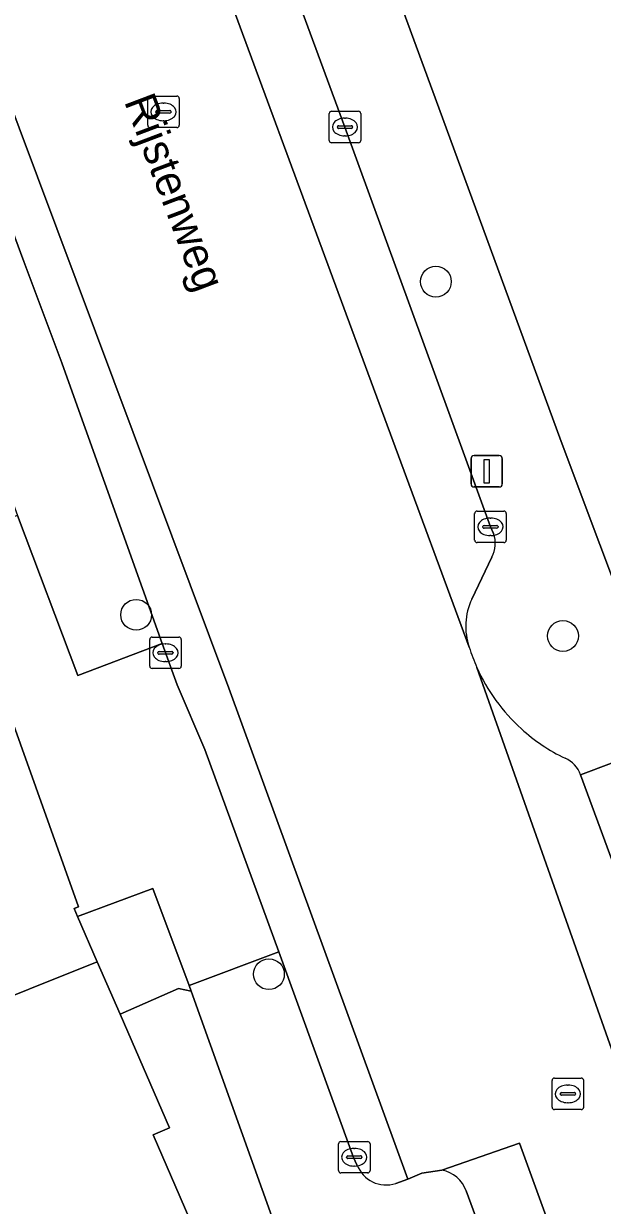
# Model space of a CAD drawing. Extents: x 158086 to 159499, y 382904 to 383981.
# Drawn here: x 158984.21 to 159002.57, y 383165.48 to 383203 of the extents above; entities that cross this region are included whole.
import ezdxf

# ---------------------------------------------------------------- set-up
doc = ezdxf.new("R2010")
doc.units = 0
for name, color, linetype in [('IMGEO_Boom', 7, 'Continuous'), ('IMGEO_Erf', 7, 'Continuous'), ('IMGEO_Grasland_overig', 7, 'Continuous'), ('IMGEO_Kolk', 7, 'Continuous'), ('IMGEO_Lichtmast', 7, 'Continuous'), ('IMGEO_Muur', 7, 'Continuous'), ('IMGEO_Openbare_ruimte_label', 7, 'Continuous'), ('IMGEO_Pand', 7, 'Continuous'), ('IMGEO_Parkeervlak_open', 7, 'Continuous'), ('IMGEO_Rijbaan_lokaal_open', 7, 'Continuous'), ('IMGEO_Rioolput', 7, 'Continuous'), ('IMGEO_Voetpad_open', 7, 'Continuous')]:
    doc.layers.add(name, color=color, linetype=linetype)

msp = doc.modelspace()

# ---------------------------------------------------------------- linework, layer by layer
at = {"layer": 'IMGEO_Boom'}
for centre in [(158997.288, 383194.809), (158987.78, 383184.23), (159001.319, 383183.558), (158991.991, 383172.818)]:
    msp.add_circle(centre, 0.489, dxfattribs=at)
at = {"layer": 'IMGEO_Erf'}
msp.add_lwpolyline([(158984.899, 383234.506), (158988.838, 383223.668), (158991.02, 383217.662), (158991.684, 383215.835), (158995.434, 383217.204), (158994.965, 383218.812), (159000, 383220.279), (159001.564, 383220.735), (159001.932, 383219.49), (159005.365, 383220.49), (159006.218, 383217.572), (159007.07, 383214.657), (159000, 383212.597), (158998.06, 383212.031), (158998.312, 383210.911), (158994.163, 383209.402), (158994.062, 383209.367), (158995.149, 383206.411), (158997.381, 383200.329), (159001.262, 383189.731), (159003.718, 383183.188)], dxfattribs=at)
at = {"layer": 'IMGEO_Grasland_overig'}
msp.add_lwpolyline([(158993.666, 383160.69), (158989.524, 383172.274), (158989.12, 383172.368), (158987.27, 383171.548), (158988.842, 383167.943), (158988.318, 383167.716), (158990.892, 383161.779), (158990.729, 383161.708), (158991.541, 383159.821)], close=True, dxfattribs=at)
at = {"layer": 'IMGEO_Kolk'}
for p, q in [((158993.904, 383199.291), (158993.904, 383200.143)), ((158993.979, 383200.217), (158994.831, 383200.217)), ((158994.392, 383199.997), (158994.417, 383199.997)), ((158994.905, 383200.143), (158994.905, 383199.291)), ((158994.163, 383199.711), (158994.163, 383199.723)), ((158994.601, 383199.674), (158994.203, 383199.674)), ((158994.206, 383199.76), (158994.604, 383199.76)), ((158994.647, 383199.723), (158994.647, 383199.711)), ((158994.415, 383199.437), (158994.39, 383199.437)), ((158994.831, 383199.217), (158993.979, 383199.217)), ((158998.518, 383186.597), (158998.518, 383187.449)), ((158998.593, 383187.523), (158999.445, 383187.523)), ((158999.006, 383187.303), (158999.031, 383187.303)), ((158999.519, 383187.449), (158999.519, 383186.597)), ((158998.777, 383187.017), (158998.777, 383187.029)), ((158999.215, 383186.98), (158998.817, 383186.98)), ((158998.82, 383187.066), (158999.218, 383187.066)), ((158999.261, 383187.029), (158999.261, 383187.017)), ((158999.445, 383186.523), (158998.593, 383186.523)), ((158999.029, 383186.743), (158999.004, 383186.743)), ((158988.284, 383183.524), (158989.136, 383183.524)), ((158988.209, 383182.598), (158988.209, 383183.45)), ((158988.697, 383183.304), (158988.722, 383183.304)), ((158989.21, 383183.45), (158989.21, 383182.598)), ((158988.468, 383183.018), (158988.468, 383183.03)), ((158988.906, 383182.981), (158988.508, 383182.981)), ((158988.511, 383183.067), (158988.909, 383183.067)), ((158988.72, 383182.744), (158988.695, 383182.744)), ((158988.952, 383183.03), (158988.952, 383183.018)), ((158989.136, 383182.524), (158988.284, 383182.524)), ((158994.197, 383166.58), (158994.197, 383167.432)), ((158994.272, 383167.506), (158995.124, 383167.506)), ((158995.198, 383167.432), (158995.198, 383166.58)), ((158994.456, 383167), (158994.456, 383167.012)), ((158994.499, 383167.049), (158994.897, 383167.049)), ((158994.685, 383167.286), (158994.71, 383167.286)), ((158994.94, 383167.012), (158994.94, 383167)), ((158994.894, 383166.963), (158994.496, 383166.963)), ((158994.708, 383166.726), (158994.683, 383166.726)), ((158995.124, 383166.506), (158994.272, 383166.506))]:
    msp.add_line(p, q, dxfattribs=at)
for points in [[(158993.904, 383199.291), (158993.904, 383200.143)], [(158993.979, 383200.217), (158994.831, 383200.217)], [(158994.905, 383200.143), (158994.905, 383199.291)], [(158994.831, 383199.217), (158993.979, 383199.217)], [(158998.518, 383186.597), (158998.518, 383187.449)], [(158998.593, 383187.523), (158999.445, 383187.523)], [(158999.519, 383187.449), (158999.519, 383186.597)], [(158999.445, 383186.523), (158998.593, 383186.523)], [(158988.284, 383183.524), (158989.136, 383183.524)], [(158988.209, 383182.598), (158988.209, 383183.45)], [(158989.21, 383183.45), (158989.21, 383182.598)], [(158989.136, 383182.524), (158988.284, 383182.524)], [(158994.197, 383166.58), (158994.197, 383167.432)], [(158994.272, 383167.506), (158995.124, 383167.506)], [(158995.198, 383167.432), (158995.198, 383166.58)], [(158995.124, 383166.506), (158994.272, 383166.506)]]:
    msp.add_lwpolyline(points, dxfattribs=at)
for centre, radius, start, end in [((158993.981, 383200.141), 0.0765, 91.552, 178.448), ((158993.981, 383200.141), 0.0765, 91.552, 178.448), ((158994.829, 383200.141), 0.0765, 1.552, 88.448), ((158994.829, 383200.141), 0.0765, 1.552, 88.448), ((158994.203, 383199.72), 0.0403, 85.8775, 175.7526), ((158994.2, 383199.71), 0.0366, 178.938, 274.7102), ((158994.604, 383199.717), 0.043, 264.8664, 352.4533), ((158994.608, 383199.722), 0.0386, 1.7309, 96.639), ((158993.981, 383199.293), 0.0765, 181.552, 268.448), ((158993.981, 383199.293), 0.0765, 181.552, 268.448), ((158994.829, 383199.293), 0.0765, 271.552, 358.448), ((158994.829, 383199.293), 0.0765, 271.552, 358.448), ((158998.595, 383187.447), 0.0765, 91.552, 178.448), ((158998.595, 383187.447), 0.0765, 91.552, 178.448), ((158999.443, 383187.447), 0.0765, 1.552, 88.448), ((158999.443, 383187.447), 0.0765, 1.552, 88.448), ((158998.817, 383187.026), 0.0403, 85.8775, 175.7526), ((158998.814, 383187.016), 0.0366, 178.938, 274.7102), ((158999.218, 383187.023), 0.043, 264.8664, 352.4533), ((158999.222, 383187.028), 0.0386, 1.7309, 96.639), ((158998.595, 383186.599), 0.0765, 181.552, 268.448), ((158998.595, 383186.599), 0.0765, 181.552, 268.448), ((158999.443, 383186.599), 0.0765, 271.552, 358.448), ((158999.443, 383186.599), 0.0765, 271.552, 358.448), ((158988.286, 383183.448), 0.0765, 91.552, 178.448), ((158988.286, 383183.448), 0.0765, 91.552, 178.448), ((158989.134, 383183.448), 0.0765, 1.552, 88.448), ((158989.134, 383183.448), 0.0765, 1.552, 88.448), ((158988.508, 383183.027), 0.0403, 85.8775, 175.7526), ((158988.505, 383183.017), 0.0366, 178.938, 274.7102), ((158988.909, 383183.024), 0.043, 264.8664, 352.4533), ((158988.913, 383183.029), 0.0386, 1.7309, 96.639), ((158988.286, 383182.6), 0.0765, 181.552, 268.448), ((158988.286, 383182.6), 0.0765, 181.552, 268.448), ((158989.134, 383182.6), 0.0765, 271.552, 358.448), ((158989.134, 383182.6), 0.0765, 271.552, 358.448), ((158994.274, 383167.43), 0.0765, 91.552, 178.448), ((158994.274, 383167.43), 0.0765, 91.552, 178.448), ((158995.122, 383167.43), 0.0765, 1.552, 88.448), ((158995.122, 383167.43), 0.0765, 1.552, 88.448), ((158994.496, 383167.009), 0.0403, 85.8775, 175.7526), ((158994.493, 383166.999), 0.0366, 178.938, 274.7102), ((158994.897, 383167.006), 0.043, 264.8664, 352.4533), ((158994.901, 383167.011), 0.0386, 1.7309, 96.639), ((158994.274, 383166.582), 0.0765, 181.552, 268.448), ((158994.274, 383166.582), 0.0765, 181.552, 268.448), ((158995.122, 383166.582), 0.0765, 271.552, 358.448), ((158995.122, 383166.582), 0.0765, 271.552, 358.448)]:
    msp.add_arc(centre, radius, start, end, dxfattribs=at)
for centre, major_axis, ratio, start_param, end_param in [((158994.391, 383199.717), (-0.387, 0.002), 0.722429, 4.712389, 7.853982), ((158994.416, 383199.717), (-0.39, 0.002), 0.717154, 1.570796, 4.712389), ((158999.005, 383187.023), (-0.387, 0.002), 0.722429, 4.712389, 7.853982), ((158999.03, 383187.023), (-0.39, 0.002), 0.717154, 1.570796, 4.712389), ((158988.696, 383183.024), (-0.387, 0.002), 0.722429, 4.712389, 7.853982), ((158988.721, 383183.024), (-0.39, 0.002), 0.717154, 1.570796, 4.712389), ((158994.684, 383167.006), (-0.387, 0.002), 0.722429, 4.712389, 7.853982), ((158994.709, 383167.006), (-0.39, 0.002), 0.717154, 1.570796, 4.712389)]:
    msp.add_ellipse(centre, major_axis=major_axis, ratio=ratio, start_param=start_param, end_param=end_param, dxfattribs=at)
at = {"layer": 'IMGEO_Lichtmast'}
for p, q in [((158998.404, 383188.389), (158998.404, 383189.189)), ((158998.404, 383189.189), (158998.404, 383188.389)), ((158998.504, 383189.289), (158999.294, 383189.289)), ((158999.294, 383189.289), (158998.504, 383189.289)), ((158999.394, 383189.189), (158999.394, 383188.389)), ((158999.394, 383188.389), (158999.394, 383189.189)), ((158999.294, 383188.289), (158998.504, 383188.289)), ((158998.504, 383188.289), (158999.294, 383188.289))]:
    msp.add_line(p, q, dxfattribs=at)
msp.add_lwpolyline([(158998.824, 383189.164), (158998.974, 383189.164), (158998.974, 383188.414), (158998.824, 383188.414), (158998.824, 383189.164)], dxfattribs=at)
for centre, start, end in [((158998.504, 383189.189), 90, 180), ((158998.504, 383189.189), 90, 180), ((158999.294, 383189.189), 0, 90), ((158999.294, 383189.189), 360, 90), ((158998.504, 383188.389), 180, 270), ((158998.504, 383188.389), 180, 270), ((158999.294, 383188.389), 270, 0), ((158999.294, 383188.389), 270, 0)]:
    msp.add_arc(centre, 0.1, start, end, dxfattribs=at)
at = {"layer": 'IMGEO_Muur'}
msp.add_lwpolyline([(159001.262, 383189.731), (158997.381, 383200.329)], dxfattribs=at)
at = {"layer": 'IMGEO_Pand'}
for points in [[(158986.545, 383173.21), (158985.919, 383174.646), (158985.809, 383174.899), (158985.955, 383174.962), (158981.831, 383186.499), (158977.595, 383184.959), (158951.764, 383175.933), (158958.165, 383161.234), (158977.877, 383169.742)], [(158988.318, 383167.716), (158988.842, 383167.943), (158987.27, 383171.548), (158986.545, 383173.21), (158977.877, 383169.742), (158982.553, 383158.326), (158982.61, 383158.187), (158990.729, 383161.708), (158990.892, 383161.779)]]:
    msp.add_lwpolyline(points, close=True, dxfattribs=at)
at = {"layer": 'IMGEO_Parkeervlak_open'}
for points in [[(158999.116, 383186.813), (158999.018, 383187.022), (158994.404, 383199.717), (158992.455, 383205.009), (158990.543, 383210.2), (158988.654, 383209.465), (158998.347, 383183.201)], [(158996.014, 383166.172), (158996.399, 383166.311), (158990.716, 383181.896), (158982.834, 383202.978), (158981.159, 383206.547), (158979.89, 383206.053), (158980.339, 383205.228), (158981.302, 383203.12), (158981.577, 383202.404), (158982.847, 383199.105), (158984.214, 383195.447), (158985.416, 383192.232), (158985.541, 383191.897), (158988.605, 383183.32), (158989.075, 383182.005), (158989.963, 383179.956), (158992.301, 383173.529), (158994.675, 383167.001), (158994.785, 383166.767)], [(158998.424, 383184.731), (158999.065, 383186.064)], [(158998.589, 383182.558), (159003.434, 383168.833), (159005.41, 383169.538), (159005.003, 383170.648), (159001.88, 383179.152)]]:
    msp.add_lwpolyline(points, dxfattribs=at)
for centre, radius, start, end in [((158998.271, 383186.494), 0.903, 331.5507, 20.6587), ((159000.268, 383183.871), 2.034, 155.0001, 199.2377), ((159003.921, 383184.933), 5.838, 204.0096, 227.7966), ((159003.917, 383184.92), 5.824, 227.743, 244.2693), ((159001.03, 383178.842), 0.905, 20.0419, 66.6785), ((158995.714, 383167.119), 0.994, 200.765, 287.5687)]:
    msp.add_arc(centre, radius, start, end, dxfattribs=at)
at = {"layer": 'IMGEO_Rijbaan_lokaal_open'}
for points in [[(158998.347, 383183.201), (158988.654, 383209.465), (158981.159, 383206.547), (158982.834, 383202.978), (158990.716, 383181.896), (158996.399, 383166.311), (158996.841, 383166.497), (158997.479, 383166.591), (158999.937, 383167.457), (159001.541, 383163.058), (159005.087, 383164.331), (159003.434, 383168.833), (158998.589, 383182.558)], [(158998.253, 383165.936), (158999.571, 383162.354), (159001.541, 383163.058), (158999.937, 383167.457), (158997.479, 383166.591)]]:
    msp.add_lwpolyline(points, dxfattribs=at)
for centre, radius, start, end in [((159004.182, 383185.03), 6.115, 197.4041, 203.8446), ((158997.325, 383165.625), 0.978, 18.5482, 80.9725)]:
    msp.add_arc(centre, radius, start, end, dxfattribs=at)
at = {"layer": 'IMGEO_Rioolput'}
for p, q in [((158988.145, 383199.772), (158988.145, 383200.624)), ((158988.22, 383200.698), (158989.072, 383200.698)), ((158988.633, 383200.478), (158988.658, 383200.478)), ((158989.146, 383200.624), (158989.146, 383199.772)), ((158988.404, 383200.192), (158988.404, 383200.204)), ((158988.842, 383200.155), (158988.444, 383200.155)), ((158988.447, 383200.241), (158988.845, 383200.241)), ((158988.888, 383200.204), (158988.888, 383200.192)), ((158989.072, 383199.698), (158988.22, 383199.698)), ((158988.656, 383199.918), (158988.631, 383199.918)), ((159000.975, 383168.592), (159000.975, 383169.444)), ((159001.05, 383169.518), (159001.902, 383169.518)), ((159001.463, 383169.298), (159001.488, 383169.298)), ((159001.976, 383169.444), (159001.976, 383168.592)), ((159001.234, 383169.012), (159001.234, 383169.024)), ((159001.672, 383168.975), (159001.274, 383168.975)), ((159001.277, 383169.061), (159001.675, 383169.061)), ((159001.718, 383169.024), (159001.718, 383169.012)), ((159001.902, 383168.518), (159001.05, 383168.518)), ((159001.486, 383168.738), (159001.461, 383168.738))]:
    msp.add_line(p, q, dxfattribs=at)
for points in [[(158988.145, 383199.772), (158988.145, 383200.624)], [(158988.22, 383200.698), (158989.072, 383200.698)], [(158989.146, 383200.624), (158989.146, 383199.772)], [(158989.072, 383199.698), (158988.22, 383199.698)], [(159000.975, 383168.592), (159000.975, 383169.444)], [(159001.05, 383169.518), (159001.902, 383169.518)], [(159001.976, 383169.444), (159001.976, 383168.592)], [(159001.902, 383168.518), (159001.05, 383168.518)]]:
    msp.add_lwpolyline(points, dxfattribs=at)
for centre, radius, start, end in [((158988.222, 383200.622), 0.0765, 91.552, 178.448), ((158988.222, 383200.622), 0.0765, 91.552, 178.448), ((158989.07, 383200.622), 0.0765, 1.552, 88.448), ((158989.07, 383200.622), 0.0765, 1.552, 88.448), ((158988.444, 383200.201), 0.0403, 85.8775, 175.7526), ((158988.441, 383200.191), 0.0366, 178.938, 274.7102), ((158988.845, 383200.198), 0.043, 264.8664, 352.4533), ((158988.849, 383200.203), 0.0386, 1.7309, 96.639), ((158988.222, 383199.774), 0.0765, 181.552, 268.448), ((158988.222, 383199.774), 0.0765, 181.552, 268.448), ((158989.07, 383199.774), 0.0765, 271.552, 358.448), ((158989.07, 383199.774), 0.0765, 271.552, 358.448), ((159001.052, 383169.442), 0.0765, 91.552, 178.448), ((159001.052, 383169.442), 0.0765, 91.552, 178.448), ((159001.9, 383169.442), 0.0765, 1.552, 88.448), ((159001.9, 383169.442), 0.0765, 1.552, 88.448), ((159001.274, 383169.021), 0.0403, 85.8775, 175.7526), ((159001.271, 383169.011), 0.0366, 178.938, 274.7102), ((159001.675, 383169.018), 0.043, 264.8664, 352.4533), ((159001.679, 383169.023), 0.0386, 1.7309, 96.639), ((159001.052, 383168.594), 0.0765, 181.552, 268.448), ((159001.052, 383168.594), 0.0765, 181.552, 268.448), ((159001.9, 383168.594), 0.0765, 271.552, 358.448), ((159001.9, 383168.594), 0.0765, 271.552, 358.448)]:
    msp.add_arc(centre, radius, start, end, dxfattribs=at)
for centre, major_axis, ratio, start_param, end_param in [((158988.632, 383200.198), (-0.387, 0.002), 0.722429, 4.712389, 7.853982), ((158988.657, 383200.198), (-0.39, 0.002), 0.717154, 1.570796, 4.712389), ((159001.462, 383169.018), (-0.387, 0.002), 0.722429, 4.712389, 7.853982), ((159001.487, 383169.018), (-0.39, 0.002), 0.717154, 1.570796, 4.712389)]:
    msp.add_ellipse(centre, major_axis=major_axis, ratio=ratio, start_param=start_param, end_param=end_param, dxfattribs=at)
at = {"layer": 'IMGEO_Voetpad_open'}
for points in [[(159001.262, 383189.731), (158997.381, 383200.329), (158995.149, 383206.411), (158993.866, 383205.922), (158992.455, 383205.009), (158994.404, 383199.717), (158999.018, 383187.022), (158999.116, 383186.813)], [(159001.88, 383179.152), (159002.855, 383179.514), (159006.015, 383171.032), (159008.101, 383172.91), (159010.249, 383174.843), (159009.509, 383177.122), (159008.809, 383179.277), (159005.186, 383179.421), (159003.718, 383183.188), (159001.262, 383189.731)], [(158999.065, 383186.064), (158998.424, 383184.731)], [(158994.785, 383166.767), (158994.675, 383167.001), (158992.301, 383173.529), (158989.457, 383172.457), (158989.524, 383172.274), (158993.666, 383160.69), (158994.618, 383158.08), (158996.528, 383154.237)], [(158997.479, 383166.591), (158996.841, 383166.497), (158996.399, 383166.311), (158996.014, 383166.172)], [(159000.144, 383160.653), (158999.917, 383161.366), (158999.571, 383162.354), (158998.253, 383165.936)]]:
    msp.add_lwpolyline(points, dxfattribs=at)
for points in [[(158976.844, 383199.859), (158977.027, 383199.938), (158980.424, 383190.435), (158982.57, 383191.33), (158984.012, 383187.384), (158985.933, 383182.306), (158988.605, 383183.32), (158985.541, 383191.897), (158985.416, 383192.232), (158984.214, 383195.447), (158982.847, 383199.105), (158981.577, 383202.404), (158978.829, 383201.15), (158978.877, 383201.044), (158976.75, 383200.048)], [(158985.919, 383174.646), (158988.307, 383175.538), (158989.457, 383172.457), (158992.301, 383173.529), (158989.963, 383179.956), (158989.075, 383182.005), (158988.605, 383183.32), (158985.933, 383182.306), (158984.012, 383187.384), (158981.792, 383186.607), (158981.831, 383186.499), (158985.955, 383174.962), (158985.809, 383174.899)], [(159001.88, 383179.152), (159005.003, 383170.648), (159006.015, 383171.032), (159002.855, 383179.514)], [(158986.545, 383173.21), (158987.27, 383171.548), (158989.12, 383172.368), (158989.524, 383172.274), (158989.457, 383172.457), (158988.307, 383175.538), (158985.919, 383174.646)]]:
    msp.add_lwpolyline(points, close=True, dxfattribs=at)
for centre, radius, start, end in [((158998.271, 383186.494), 0.903, 331.5507, 20.6587), ((159000.268, 383183.871), 2.034, 155.0001, 199.2377), ((159004.182, 383185.03), 6.115, 197.4041, 203.8446), ((159003.921, 383184.933), 5.838, 204.0096, 227.7966), ((159003.917, 383184.92), 5.824, 227.743, 244.2693), ((159001.03, 383178.842), 0.905, 20.0419, 66.6785), ((158995.714, 383167.119), 0.994, 200.765, 287.5687), ((158997.325, 383165.625), 0.978, 18.5482, 80.9725)]:
    msp.add_arc(centre, radius, start, end, dxfattribs=at)

# ---------------------------------------------------------------- texts
at = {"layer": 'IMGEO_Openbare_ruimte_label'}
msp.add_text('Rijstenweg', height=1, rotation=290.7371, dxfattribs=at).set_placement((158987.388, 383200.537))

doc.saveas('drawing.dxf')
